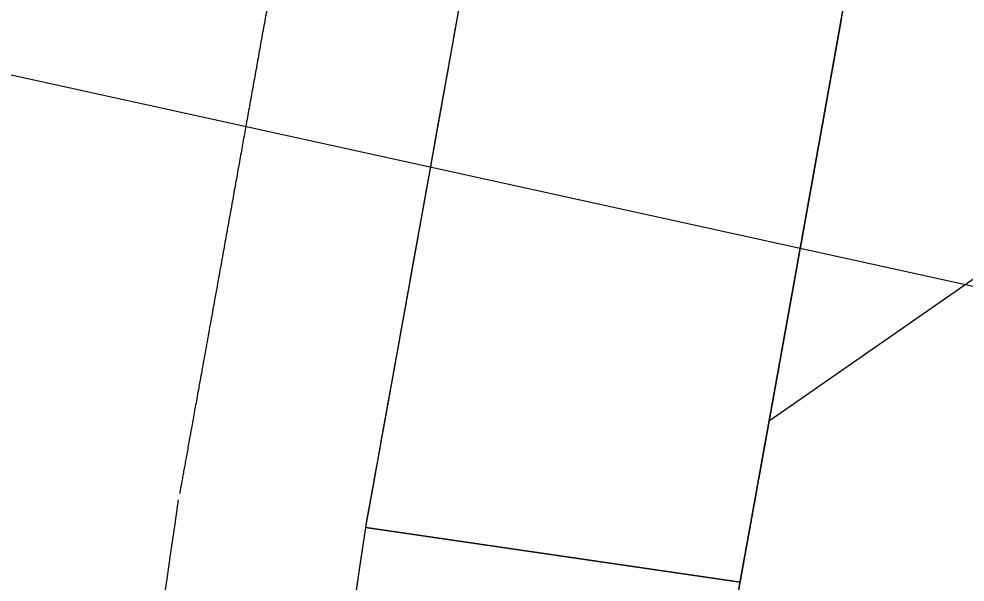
# Model space of a CAD drawing. Extents: x 14104283 to 14129344, y 8637090 to 8673339.
# Drawn here: x 14107922.07 to 14107952.08, y 8640076.58 to 8640094.45 of the extents above; entities that cross this region are included whole.
import ezdxf

# ---------------------------------------------------------------- set-up
doc = ezdxf.new("R2010")
doc.units = 0
for name, color, linetype in [('Default', 7, 'Continuous'), ('dsnNonPlotable', 7, 'Continuous'), ('dsnPaintPlaceChannelizingLaneWhite', 7, 'Continuous'), ('dsnPaintPlaceEdgeLineRightWhite', 7, 'Continuous'), ('dsnStgShadingPrevPav', 7, 'Continuous')]:
    doc.layers.add(name, color=color, linetype=linetype)

msp = doc.modelspace()

# ---------------------------------------------------------------- linework, layer by layer
at = {"layer": 'Default'}
for centre, radius, start, end in [((14098631.467, 8641759.507), 9452.312, 349.7548332, 350.3046747), ((14098631.467, 8641759.507), 9464.312, 349.7548332, 350.3046747), ((14098576.761, 8641447.78), 9456, 351.2368195, 351.6728455)]:
    msp.add_arc(centre, radius, start, end, dxfattribs=at)
at = {"layer": 'dsnNonPlotable'}
msp.add_lwpolyline([(14107218.443, 8638642.326), (14107554.832, 8640173.306), (14108541.3, 8639956.558), (14108204.912, 8638425.579)], close=True, dxfattribs=at)
at = {"layer": 'dsnPaintPlaceChannelizingLaneWhite'}
msp.add_line((14107945.875, 8640081.707), (14107953.644, 8640087.113), dxfattribs=at)
msp.add_arc((14098631.467, 8641759.507), 9464.312, 349.7548332, 350.3046747, dxfattribs=at)
at = {"layer": 'dsnPaintPlaceEdgeLineRightWhite'}
for centre, radius, start, end in [((14098631.467, 8641759.507), 9452.312, 349.7548332, 350.3046747), ((14098576.761, 8641447.78), 9456, 351.2343657, 351.6728455)]:
    msp.add_arc(centre, radius, start, end, dxfattribs=at)
at = {"layer": 'dsnStgShadingPrevPav'}
for p, q in [((14107933.069, 8640078.313), (14107944.942, 8640076.575)), ((14107944.942, 8640076.575), (14107933.069, 8640078.313))]:
    msp.add_line(p, q, dxfattribs=at)
for radius, start in [(9450, 351.0190307), (9456, 348.4493429), (9456, 351.2368195), (9468, 347.8072551)]:
    msp.add_arc((14098576.761, 8641447.78), radius, start, 351.6728455, dxfattribs=at)
for points, degree in [([(14107942.86, 8640168.664), (14107942.715, 8640167.816), (14107942.214, 8640164.884), (14107941.297, 8640159.543), (14107940.569, 8640155.31), (14107939.787, 8640150.781), (14107939.017, 8640146.332), (14107938.241, 8640141.861), (14107937.464, 8640137.397), (14107936.685, 8640132.932), (14107935.903, 8640128.467), (14107935.119, 8640124.003), (14107934.334, 8640119.539), (14107933.546, 8640115.075), (14107932.755, 8640110.612), (14107931.963, 8640106.15), (14107931.168, 8640101.683), (14107930.375, 8640097.238), (14107929.565, 8640092.714), (14107928.806, 8640088.486), (14107927.846, 8640083.153), (14107927.317, 8640080.226), (14107927.164, 8640079.38)], 2), ([(14107933.069, 8640078.313), (14107933.337, 8640079.801), (14107933.875, 8640082.776), (14107934.678, 8640087.239), (14107935.479, 8640091.703), (14107936.278, 8640096.167), (14107937.075, 8640100.631), (14107937.87, 8640105.096), (14107938.663, 8640109.562), (14107939.453, 8640114.027), (14107940.242, 8640118.494), (14107941.028, 8640122.96), (14107941.812, 8640127.428), (14107942.594, 8640131.895), (14107943.374, 8640136.363), (14107944.152, 8640140.832), (14107944.928, 8640145.301), (14107945.701, 8640149.77), (14107946.473, 8640154.24), (14107947.242, 8640158.711), (14107948.009, 8640163.181), (14107948.519, 8640166.162), (14107948.774, 8640167.653)], 3), ([(14107935.879, 8640093.935), (14107935.932, 8640094.232), (14107935.985, 8640094.53), (14107936.038, 8640094.827)], 2), ([(14107948.075, 8640094.005), (14107948.101, 8640094.154), (14107948.128, 8640094.303), (14107948.155, 8640094.452)], 2), ([(14107948.155, 8640094.452), (14107948.128, 8640094.303), (14107948.101, 8640094.154), (14107948.075, 8640094.005)], 2), ([(14107948.155, 8640094.452), (14107948.168, 8640094.526), (14107948.181, 8640094.601), (14107948.195, 8640094.675)], 2), ([(14107935.839, 8640093.711), (14107935.852, 8640093.786), (14107935.865, 8640093.86), (14107935.879, 8640093.935)], 2), ([(14107948.035, 8640093.781), (14107948.048, 8640093.856), (14107948.062, 8640093.93), (14107948.075, 8640094.005)], 2), ([(14107948.075, 8640094.005), (14107948.062, 8640093.93), (14107948.048, 8640093.856), (14107948.035, 8640093.781)], 2), ([(14107935.679, 8640092.819), (14107935.732, 8640093.116), (14107935.785, 8640093.414), (14107935.839, 8640093.711)], 2), ([(14107947.955, 8640093.334), (14107947.968, 8640093.409), (14107947.982, 8640093.483), (14107947.995, 8640093.558)], 2), ([(14107947.995, 8640093.558), (14107947.982, 8640093.483), (14107947.968, 8640093.409), (14107947.955, 8640093.334)], 2), ([(14107947.995, 8640093.558), (14107948.008, 8640093.632), (14107948.022, 8640093.707), (14107948.035, 8640093.781)], 2), ([(14107948.035, 8640093.781), (14107948.022, 8640093.707), (14107948.008, 8640093.632), (14107947.995, 8640093.558)], 2), ([(14107947.835, 8640092.664), (14107947.875, 8640092.887), (14107947.915, 8640093.111), (14107947.955, 8640093.334)], 2), ([(14107947.955, 8640093.334), (14107947.915, 8640093.111), (14107947.875, 8640092.887), (14107947.835, 8640092.664)], 2), ([(14107935.479, 8640091.703), (14107935.532, 8640092), (14107935.586, 8640092.298), (14107935.639, 8640092.595)], 2), ([(14107935.639, 8640092.595), (14107935.652, 8640092.67), (14107935.665, 8640092.744), (14107935.679, 8640092.819)], 2), ([(14107947.675, 8640091.77), (14107947.728, 8640092.068), (14107947.782, 8640092.366), (14107947.835, 8640092.664)], 2), ([(14107947.835, 8640092.664), (14107947.782, 8640092.366), (14107947.728, 8640092.068), (14107947.675, 8640091.77)], 2), ([(14107935.279, 8640090.587), (14107935.345, 8640090.959), (14107935.412, 8640091.331), (14107935.479, 8640091.703)], 2), ([(14107947.595, 8640091.323), (14107947.622, 8640091.472), (14107947.648, 8640091.621), (14107947.675, 8640091.77)], 2), ([(14107947.675, 8640091.77), (14107947.648, 8640091.621), (14107947.622, 8640091.472), (14107947.595, 8640091.323)], 2), ([(14107947.355, 8640089.982), (14107947.435, 8640090.429), (14107947.515, 8640090.876), (14107947.595, 8640091.323)], 2), ([(14107947.595, 8640091.323), (14107947.515, 8640090.876), (14107947.435, 8640090.429), (14107947.355, 8640089.982)], 2), ([(14107935.159, 8640089.917), (14107935.199, 8640090.14), (14107935.239, 8640090.364), (14107935.279, 8640090.587)], 2), ([(14107935.119, 8640089.694), (14107935.132, 8640089.768), (14107935.145, 8640089.843), (14107935.159, 8640089.917)], 2), ([(14107947.275, 8640089.535), (14107947.301, 8640089.684), (14107947.328, 8640089.833), (14107947.355, 8640089.982)], 2), ([(14107947.355, 8640089.982), (14107947.328, 8640089.833), (14107947.301, 8640089.684), (14107947.275, 8640089.535)], 2), ([(14107934.878, 8640088.355), (14107934.958, 8640088.801), (14107935.038, 8640089.248), (14107935.119, 8640089.694)], 2), ([(14107947.195, 8640089.088), (14107947.221, 8640089.237), (14107947.248, 8640089.386), (14107947.275, 8640089.535)], 2), ([(14107947.275, 8640089.535), (14107947.248, 8640089.386), (14107947.221, 8640089.237), (14107947.195, 8640089.088)], 2), ([(14107947.154, 8640088.864), (14107947.168, 8640088.939), (14107947.181, 8640089.013), (14107947.195, 8640089.088)], 2), ([(14107947.195, 8640089.088), (14107947.181, 8640089.013), (14107947.168, 8640088.939), (14107947.154, 8640088.864)], 2), ([(14107946.994, 8640087.971), (14107947.048, 8640088.269), (14107947.101, 8640088.567), (14107947.154, 8640088.864)], 2), ([(14107947.154, 8640088.864), (14107947.101, 8640088.567), (14107947.048, 8640088.269), (14107946.994, 8640087.971)], 2), ([(14107934.758, 8640087.685), (14107934.798, 8640087.909), (14107934.838, 8640088.132), (14107934.878, 8640088.355)], 2), ([(14107946.954, 8640087.747), (14107946.967, 8640087.822), (14107946.981, 8640087.896), (14107946.994, 8640087.971)], 2), ([(14107946.994, 8640087.971), (14107946.981, 8640087.896), (14107946.967, 8640087.822), (14107946.954, 8640087.747)], 2), ([(14107934.718, 8640087.462), (14107934.731, 8640087.537), (14107934.744, 8640087.611), (14107934.758, 8640087.685)], 2), ([(14107946.713, 8640086.406), (14107946.78, 8640086.779), (14107946.847, 8640087.151), (14107946.914, 8640087.524)], 2), ([(14107946.914, 8640087.524), (14107946.847, 8640087.151), (14107946.78, 8640086.779), (14107946.713, 8640086.406)], 2), ([(14107946.914, 8640087.524), (14107946.927, 8640087.598), (14107946.941, 8640087.673), (14107946.954, 8640087.747)], 2), ([(14107946.954, 8640087.747), (14107946.941, 8640087.673), (14107946.927, 8640087.598), (14107946.914, 8640087.524)], 2), ([(14107934.557, 8640086.57), (14107934.597, 8640086.793), (14107934.637, 8640087.016), (14107934.678, 8640087.239)], 2), ([(14107934.678, 8640087.239), (14107934.691, 8640087.313), (14107934.704, 8640087.388), (14107934.718, 8640087.462)], 2), ([(14107934.477, 8640086.123), (14107934.504, 8640086.272), (14107934.53, 8640086.421), (14107934.557, 8640086.57)], 2), ([(14107946.593, 8640085.736), (14107946.633, 8640085.959), (14107946.673, 8640086.183), (14107946.713, 8640086.406)], 2), ([(14107946.713, 8640086.406), (14107946.673, 8640086.183), (14107946.633, 8640085.959), (14107946.593, 8640085.736)], 2), ([(14107934.357, 8640085.454), (14107934.397, 8640085.677), (14107934.437, 8640085.9), (14107934.477, 8640086.123)], 2), ([(14107946.553, 8640085.513), (14107946.566, 8640085.587), (14107946.58, 8640085.662), (14107946.593, 8640085.736)], 2), ([(14107946.593, 8640085.736), (14107946.58, 8640085.662), (14107946.566, 8640085.587), (14107946.553, 8640085.513)], 2), ([(14107934.116, 8640084.115), (14107934.196, 8640084.561), (14107934.276, 8640085.007), (14107934.357, 8640085.454)], 2), ([(14107946.472, 8640085.066), (14107946.499, 8640085.215), (14107946.526, 8640085.364), (14107946.553, 8640085.513)], 2), ([(14107946.553, 8640085.513), (14107946.526, 8640085.364), (14107946.499, 8640085.215), (14107946.472, 8640085.066)], 2), ([(14107946.392, 8640084.619), (14107946.419, 8640084.768), (14107946.446, 8640084.917), (14107946.472, 8640085.066)], 2), ([(14107946.472, 8640085.066), (14107946.446, 8640084.917), (14107946.419, 8640084.768), (14107946.392, 8640084.619)], 2), ([(14107946.312, 8640084.172), (14107946.339, 8640084.321), (14107946.365, 8640084.47), (14107946.392, 8640084.619)], 2), ([(14107946.392, 8640084.619), (14107946.365, 8640084.47), (14107946.339, 8640084.321), (14107946.312, 8640084.172)], 2), ([(14107934.035, 8640083.669), (14107934.062, 8640083.817), (14107934.089, 8640083.966), (14107934.116, 8640084.115)], 2), ([(14107946.231, 8640083.725), (14107946.258, 8640083.874), (14107946.285, 8640084.023), (14107946.312, 8640084.172)], 2), ([(14107946.312, 8640084.172), (14107946.285, 8640084.023), (14107946.258, 8640083.874), (14107946.231, 8640083.725)], 2), ([(14107933.914, 8640082.999), (14107933.955, 8640083.222), (14107933.995, 8640083.445), (14107934.035, 8640083.669)], 2), ([(14107946.071, 8640082.831), (14107946.124, 8640083.129), (14107946.178, 8640083.427), (14107946.231, 8640083.725)], 2), ([(14107946.231, 8640083.725), (14107946.178, 8640083.427), (14107946.124, 8640083.129), (14107946.071, 8640082.831)], 2), ([(14107933.874, 8640082.776), (14107933.888, 8640082.85), (14107933.901, 8640082.925), (14107933.914, 8640082.999)], 2), ([(14107933.754, 8640082.107), (14107933.794, 8640082.33), (14107933.834, 8640082.553), (14107933.874, 8640082.776)], 2), ([(14107945.99, 8640082.384), (14107946.017, 8640082.533), (14107946.044, 8640082.682), (14107946.071, 8640082.831)], 2), ([(14107946.071, 8640082.831), (14107946.044, 8640082.682), (14107946.017, 8640082.533), (14107945.99, 8640082.384)], 2), ([(14107933.673, 8640081.66), (14107933.7, 8640081.809), (14107933.727, 8640081.958), (14107933.754, 8640082.107)], 2), ([(14107945.789, 8640081.267), (14107945.856, 8640081.64), (14107945.923, 8640082.012), (14107945.99, 8640082.384)], 2), ([(14107945.99, 8640082.384), (14107945.923, 8640082.012), (14107945.856, 8640081.64), (14107945.789, 8640081.267)], 2), ([(14107933.552, 8640080.991), (14107933.592, 8640081.214), (14107933.633, 8640081.437), (14107933.673, 8640081.66)], 2), ([(14107945.749, 8640081.044), (14107945.762, 8640081.118), (14107945.775, 8640081.193), (14107945.789, 8640081.267)], 2), ([(14107945.789, 8640081.267), (14107945.775, 8640081.193), (14107945.762, 8640081.118), (14107945.749, 8640081.044)], 2), ([(14107933.27, 8640079.429), (14107933.364, 8640079.95), (14107933.458, 8640080.47), (14107933.552, 8640080.991)], 2), ([(14107945.708, 8640080.82), (14107945.722, 8640080.895), (14107945.735, 8640080.969), (14107945.749, 8640081.044)], 2), ([(14107945.749, 8640081.044), (14107945.735, 8640080.969), (14107945.722, 8640080.895), (14107945.708, 8640080.82)], 2), ([(14107945.587, 8640080.15), (14107945.614, 8640080.299), (14107945.641, 8640080.448), (14107945.668, 8640080.597)], 2), ([(14107945.668, 8640080.597), (14107945.641, 8640080.448), (14107945.614, 8640080.299), (14107945.587, 8640080.15)], 2), ([(14107945.668, 8640080.597), (14107945.681, 8640080.671), (14107945.695, 8640080.746), (14107945.708, 8640080.82)], 2), ([(14107945.708, 8640080.82), (14107945.695, 8640080.746), (14107945.681, 8640080.671), (14107945.668, 8640080.597)], 2), ([(14107945.225, 8640078.139), (14107945.346, 8640078.81), (14107945.467, 8640079.48), (14107945.587, 8640080.15)], 2), ([(14107945.587, 8640080.15), (14107945.467, 8640079.48), (14107945.346, 8640078.81), (14107945.225, 8640078.139)], 2), ([(14107933.149, 8640078.76), (14107933.19, 8640078.983), (14107933.23, 8640079.206), (14107933.27, 8640079.429)], 2), ([(14107933.069, 8640078.313), (14107933.096, 8640078.462), (14107933.122, 8640078.611), (14107933.149, 8640078.76)], 2), ([(14107945.063, 8640077.246), (14107945.117, 8640077.543), (14107945.171, 8640077.841), (14107945.225, 8640078.139)], 2), ([(14107945.225, 8640078.139), (14107945.171, 8640077.841), (14107945.117, 8640077.543), (14107945.063, 8640077.246)], 2), ([(14107944.942, 8640076.575), (14107944.969, 8640076.724), (14107944.996, 8640076.873), (14107945.023, 8640077.022)], 2), ([(14107945.023, 8640077.022), (14107944.996, 8640076.873), (14107944.969, 8640076.724), (14107944.942, 8640076.575)], 2), ([(14107945.023, 8640077.022), (14107945.036, 8640077.097), (14107945.05, 8640077.171), (14107945.063, 8640077.246)], 2), ([(14107945.063, 8640077.246), (14107945.05, 8640077.171), (14107945.036, 8640077.097), (14107945.023, 8640077.022)], 2)]:
    msp.add_open_spline(points, degree=degree, dxfattribs=at)

doc.saveas('drawing.dxf')
